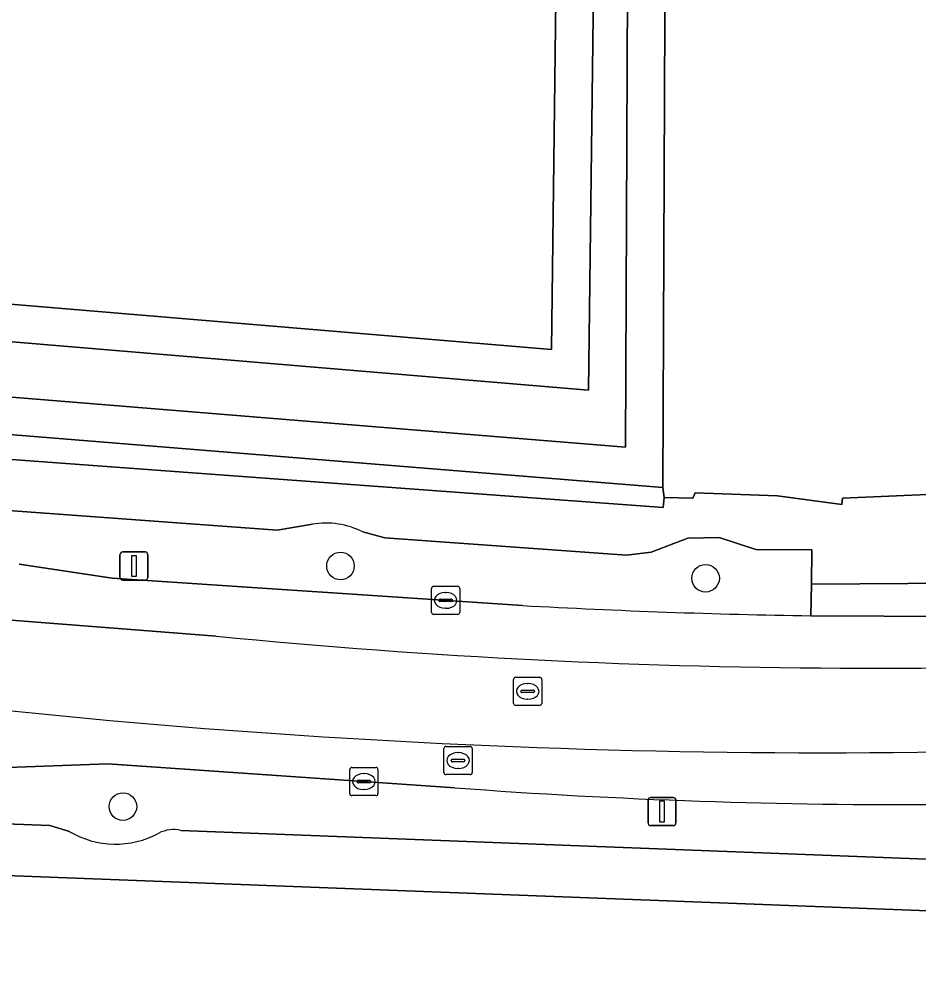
# Model space of a CAD drawing. Extents: x 161772 to 163126, y 383092 to 383917.
# Drawn here: x 162165.63 to 162197.53, y 383609.26 to 383643.14 of the extents above; entities that cross this region are included whole.
import ezdxf

# ---------------------------------------------------------------- set-up
doc = ezdxf.new("R2010")
doc.units = 0
for name, color, linetype in [('IMGEO_Boom', 7, 'Continuous'), ('IMGEO_Erf', 7, 'Continuous'), ('IMGEO_Groenvoorziening', 7, 'Continuous'), ('IMGEO_Kolk', 7, 'Continuous'), ('IMGEO_Lichtmast', 7, 'Continuous'), ('IMGEO_Oever', 7, 'Continuous'), ('IMGEO_Rijbaan_lokaal_gesloten', 7, 'Continuous'), ('IMGEO_Rioolput', 7, 'Continuous'), ('IMGEO_Voetpad_open', 7, 'Continuous'), ('IMGEO_Waterloop', 7, 'Continuous')]:
    doc.layers.add(name, color=color, linetype=linetype)

msp = doc.modelspace()

# ---------------------------------------------------------------- linework, layer by layer
at = {"layer": 'IMGEO_Boom'}
for centre in [(162177.024, 383623.752), (162189.97, 383623.317), (162169.309, 383615.222)]:
    msp.add_circle(centre, 0.489, dxfattribs=at)
at = {"layer": 'IMGEO_Erf'}
for points in [[(162080.448, 383713.029), (162085.976, 383637.643), (162098.282, 383636.429), (162098.697, 383636.397), (162103.033, 383636.068), (162103.584, 383636.026), (162130.34, 383635.966), (162184.511, 383631.429), (162184.936, 383665.798)], [(162200.049, 383704.489), (162188.646, 383671.026), (162188.45, 383626.533), (162188.5, 383626.178), (162189.516, 383626.162), (162189.607, 383626.341), (162192.525, 383626.242), (162194.801, 383625.929), (162194.823, 383626.159), (162198.383, 383626.312)], [(162256.802, 383617.115), (162235.499, 383613.996), (162220.638, 383611.986), (162215.124, 383611.45), (162209.591, 383611.164), (162207.733, 383611.15), (162147.874, 383613.435), (162147.922, 383611.875), (162148.101, 383611.783), (162148.022, 383611.65), (162151.864, 383611.306)]]:
    msp.add_lwpolyline(points, dxfattribs=at)
at = {"layer": 'IMGEO_Groenvoorziening'}
msp.add_lwpolyline([(162125.881, 383630.826), (162103.644, 383631.895), (162103.788, 383631.598), (162103.476, 383631.401), (162103.526, 383630.636), (162106.542, 383630.591), (162145.302, 383629.008), (162188.464, 383625.825), (162188.5, 383626.178), (162188.45, 383626.533), (162162.792, 383628.612)], close=True, dxfattribs=at)
for points in [[(162176.028, 383625.233), (162174.774, 383625.02), (162151.836, 383626.695), (162150.895, 383627.011)], [(162193.706, 383621.987), (162193.723, 383623.113), (162193.742, 383624.321), (162191.752, 383624.341), (162190.451, 383624.758), (162189.339, 383624.734), (162188.044, 383624.238), (162187.17, 383624.137), (162178.592, 383624.75), (162177.82, 383624.961)], [(162165.629, 383623.819), (162168.923, 383623.321), (162183.476, 383622.351)], [(162149.109, 383618.018), (162148.041, 383618.072), (162148.006, 383616.868), (162147.96, 383615.264), (162166.716, 383614.546), (162167.41, 383614.341)], [(162181.085, 383615.888), (162168.773, 383616.735), (162164.893, 383616.595)], [(162171.369, 383614.377), (162201.184, 383613.223), (162200.066, 383614.093), (162198.458, 383615.297)]]:
    msp.add_lwpolyline(points, dxfattribs=at)
for centre, radius, start, end in [((162176.506, 383622.343), 2.93, 63.35, 99.3884), ((162197.898, 383883.735), 261.782, 266.84189, 269.08248), ((162197.055, 383829.7), 214.407, 265.72839, 270.37491), ((162171.108, 383613.257), 1.15, 76.8978, 117.3879), ((162169.05, 383617.115), 3.223, 239.4057, 298.3165)]:
    msp.add_arc(centre, radius, start, end, dxfattribs=at)
at = {"layer": 'IMGEO_Kolk'}
for p, q in [((162180.252, 383622.107), (162180.252, 383622.959)), ((162180.327, 383623.033), (162181.179, 383623.033)), ((162181.253, 383622.959), (162181.253, 383622.107)), ((162180.511, 383622.527), (162180.511, 383622.539)), ((162180.554, 383622.576), (162180.952, 383622.576)), ((162180.74, 383622.813), (162180.765, 383622.813)), ((162180.995, 383622.539), (162180.995, 383622.527)), ((162180.949, 383622.49), (162180.551, 383622.49)), ((162180.763, 383622.253), (162180.738, 383622.253)), ((162181.179, 383622.033), (162180.327, 383622.033)), ((162177.353, 383615.684), (162177.353, 383616.536)), ((162177.428, 383616.61), (162178.28, 383616.61)), ((162178.354, 383616.536), (162178.354, 383615.684)), ((162177.612, 383616.104), (162177.612, 383616.116)), ((162177.655, 383616.153), (162178.053, 383616.153)), ((162177.841, 383616.39), (162177.866, 383616.39)), ((162178.096, 383616.116), (162178.096, 383616.104)), ((162178.05, 383616.067), (162177.652, 383616.067)), ((162177.864, 383615.83), (162177.839, 383615.83)), ((162178.28, 383615.61), (162177.428, 383615.61))]:
    msp.add_line(p, q, dxfattribs=at)
for points in [[(162180.252, 383622.107), (162180.252, 383622.959)], [(162180.327, 383623.033), (162181.179, 383623.033)], [(162181.253, 383622.959), (162181.253, 383622.107)], [(162181.179, 383622.033), (162180.327, 383622.033)], [(162177.353, 383615.684), (162177.353, 383616.536)], [(162177.428, 383616.61), (162178.28, 383616.61)], [(162178.354, 383616.536), (162178.354, 383615.684)], [(162178.28, 383615.61), (162177.428, 383615.61)]]:
    msp.add_lwpolyline(points, dxfattribs=at)
for centre, radius, start, end in [((162180.329, 383622.957), 0.0765, 91.552, 178.448), ((162180.329, 383622.957), 0.0765, 91.552, 178.448), ((162181.177, 383622.957), 0.0765, 1.552, 88.448), ((162181.177, 383622.957), 0.0765, 1.552, 88.448), ((162180.551, 383622.536), 0.0403, 85.8775, 175.7526), ((162180.548, 383622.526), 0.0366, 178.938, 274.7102), ((162180.952, 383622.533), 0.043, 264.8664, 352.4533), ((162180.956, 383622.538), 0.0386, 1.7309, 96.639), ((162180.329, 383622.109), 0.0765, 181.552, 268.448), ((162180.329, 383622.109), 0.0765, 181.552, 268.448), ((162181.177, 383622.109), 0.0765, 271.552, 358.448), ((162181.177, 383622.109), 0.0765, 271.552, 358.448), ((162177.43, 383616.534), 0.0765, 91.552, 178.448), ((162177.43, 383616.534), 0.0765, 91.552, 178.448), ((162178.278, 383616.534), 0.0765, 1.552, 88.448), ((162178.278, 383616.534), 0.0765, 1.552, 88.448), ((162177.652, 383616.113), 0.0403, 85.8775, 175.7526), ((162177.649, 383616.103), 0.0366, 178.938, 274.7102), ((162178.053, 383616.11), 0.043, 264.8664, 352.4533), ((162178.057, 383616.115), 0.0386, 1.7309, 96.639), ((162177.43, 383615.686), 0.0765, 181.552, 268.448), ((162177.43, 383615.686), 0.0765, 181.552, 268.448), ((162178.278, 383615.686), 0.0765, 271.552, 358.448), ((162178.278, 383615.686), 0.0765, 271.552, 358.448)]:
    msp.add_arc(centre, radius, start, end, dxfattribs=at)
for centre, major_axis, ratio, start_param, end_param in [((162180.739, 383622.533), (-0.387, 0.002), 0.722429, 4.712389, 7.853982), ((162180.764, 383622.533), (-0.39, 0.002), 0.717154, 1.570796, 4.712389), ((162177.84, 383616.11), (-0.387, 0.002), 0.722429, 4.712389, 7.853982), ((162177.865, 383616.11), (-0.39, 0.002), 0.717154, 1.570796, 4.712389)]:
    msp.add_ellipse(centre, major_axis=major_axis, ratio=ratio, start_param=start_param, end_param=end_param, dxfattribs=at)
at = {"layer": 'IMGEO_Lichtmast'}
for p, q in [((162169.305, 383624.25), (162170.095, 383624.25)), ((162170.095, 383624.25), (162169.305, 383624.25)), ((162169.205, 383623.35), (162169.205, 383624.15)), ((162169.205, 383624.15), (162169.205, 383623.35)), ((162170.195, 383624.15), (162170.195, 383623.35)), ((162170.195, 383623.35), (162170.195, 383624.15)), ((162170.095, 383623.25), (162169.305, 383623.25)), ((162169.305, 383623.25), (162170.095, 383623.25)), ((162187.931, 383614.646), (162187.931, 383615.446)), ((162187.931, 383615.446), (162187.931, 383614.646)), ((162188.031, 383615.546), (162188.821, 383615.546)), ((162188.821, 383615.546), (162188.031, 383615.546)), ((162188.921, 383615.446), (162188.921, 383614.646)), ((162188.921, 383614.646), (162188.921, 383615.446)), ((162188.821, 383614.546), (162188.031, 383614.546)), ((162188.031, 383614.546), (162188.821, 383614.546))]:
    msp.add_line(p, q, dxfattribs=at)
for points in [[(162169.625, 383624.125), (162169.775, 383624.125), (162169.775, 383623.375), (162169.625, 383623.375), (162169.625, 383624.125)], [(162188.351, 383615.421), (162188.501, 383615.421), (162188.501, 383614.671), (162188.351, 383614.671), (162188.351, 383615.421)]]:
    msp.add_lwpolyline(points, dxfattribs=at)
for centre, start, end in [((162169.305, 383624.15), 90, 180), ((162169.305, 383624.15), 90, 180), ((162170.095, 383624.15), 0, 90), ((162170.095, 383624.15), 360, 90), ((162169.305, 383623.35), 180, 270), ((162169.305, 383623.35), 180, 270), ((162170.095, 383623.35), 270, 0), ((162170.095, 383623.35), 270, 0), ((162188.031, 383615.446), 90, 180), ((162188.031, 383615.446), 90, 180), ((162188.821, 383615.446), 0, 90), ((162188.821, 383615.446), 360, 90), ((162188.031, 383614.646), 180, 270), ((162188.031, 383614.646), 180, 270), ((162188.821, 383614.646), 270, 0), ((162188.821, 383614.646), 270, 0)]:
    msp.add_arc(centre, 0.1, start, end, dxfattribs=at)
at = {"layer": 'IMGEO_Oever'}
for points in [[(162061.682, 383732.228), (162061.774, 383732.129), (162061.889, 383731.995), (162062.028, 383731.825), (162064.185, 383722.222), (162078.392, 383723.387), (162079.807, 383712.962), (162085.373, 383637.055), (162098.226, 383635.787), (162098.476, 383635.768), (162103.081, 383634.736), (162103.532, 383634.702), (162130.283, 383634.642), (162185.818, 383629.99), (162186.264, 383666.029)], [(162184.936, 383665.798), (162184.511, 383631.429), (162130.34, 383635.966), (162103.584, 383636.026), (162103.033, 383636.068), (162098.697, 383636.397), (162098.282, 383636.429), (162085.976, 383637.643), (162080.448, 383713.029)], [(161995.228, 383628.585), (161995.231, 383628.491), (161995.518, 383628.503), (161995.846, 383628.516), (161995.829, 383628.935), (161995.986, 383628.94), (162000, 383629.155), (162032.614, 383630.906), (162032.629, 383630.526), (162033.244, 383630.551), (162038.308, 383630.755), (162038.713, 383630.771), (162038.923, 383630.78), (162038.903, 383631.269), (162056.449, 383631.854), (162098.127, 383632.415), (162098.535, 383632.377), (162103.242, 383631.932), (162103.644, 383631.895), (162125.881, 383630.826), (162162.792, 383628.612), (162188.45, 383626.533), (162188.646, 383671.026), (162200.049, 383704.489)], [(162187.322, 383671.248), (162187.132, 383627.969), (162162.885, 383629.933), (162125.952, 383632.149), (162103.737, 383633.217), (162103.365, 383633.251), (162103.201, 383633.261), (162098.382, 383633.037), (162098.153, 383633.06), (162056.434, 383632.498)]]:
    msp.add_lwpolyline(points, dxfattribs=at)
at = {"layer": 'IMGEO_Rijbaan_lokaal_gesloten'}
for points in [[(162172.612, 383621.263), (162161.863, 383622.107), (162157.781, 383622.355), (162128.436, 383623.844), (162098.139, 383624.416), (162068.4, 383624.107), (162053.878, 383623.543), (161998.287, 383620.924), (161992.22, 383620.699), (161986.306, 383620.651), (161978.247, 383620.812), (161980.603, 383616.653), (161983.748, 383617.015), (161992.356, 383617.668), (161998.443, 383617.898), (162047.418, 383620.219)], [(162183.476, 383622.351), (162168.923, 383623.321), (162165.629, 383623.819)], [(162161.863, 383622.107), (162172.612, 383621.263)], [(162207.717, 383622.14), (162198.909, 383621.956), (162193.706, 383621.987)], [(162164.893, 383616.595), (162168.773, 383616.735), (162181.085, 383615.888)]]:
    msp.add_lwpolyline(points, dxfattribs=at)
for centre, radius, start, end in [((162197.898, 383883.735), 261.782, 266.84189, 269.08248), ((162196.013, 383862.02), 241.892, 264.44839, 275.296), ((162196.013, 383862.02), 241.892, 264.44839, 275.296), ((162194.259, 383899.063), 281.932, 263.9704, 274.94108), ((162194.259, 383899.063), 281.932, 263.9704, 274.94108), ((162197.055, 383829.7), 214.407, 265.72839, 270.37491)]:
    msp.add_arc(centre, radius, start, end, dxfattribs=at)
at = {"layer": 'IMGEO_Rioolput'}
for p, q in [((162183.237, 383619.807), (162184.089, 383619.807)), ((162183.162, 383618.881), (162183.162, 383619.733)), ((162183.65, 383619.587), (162183.675, 383619.587)), ((162184.163, 383619.733), (162184.163, 383618.881)), ((162183.421, 383619.301), (162183.421, 383619.313)), ((162183.859, 383619.264), (162183.461, 383619.264)), ((162183.464, 383619.35), (162183.862, 383619.35)), ((162183.905, 383619.313), (162183.905, 383619.301)), ((162184.089, 383618.807), (162183.237, 383618.807)), ((162183.673, 383619.027), (162183.648, 383619.027)), ((162180.693, 383616.429), (162180.693, 383617.281)), ((162180.768, 383617.355), (162181.62, 383617.355)), ((162181.181, 383617.135), (162181.206, 383617.135)), ((162181.694, 383617.281), (162181.694, 383616.429)), ((162180.952, 383616.849), (162180.952, 383616.861)), ((162181.39, 383616.812), (162180.992, 383616.812)), ((162180.995, 383616.898), (162181.393, 383616.898)), ((162181.436, 383616.861), (162181.436, 383616.849)), ((162181.204, 383616.575), (162181.179, 383616.575)), ((162181.62, 383616.355), (162180.768, 383616.355))]:
    msp.add_line(p, q, dxfattribs=at)
for points in [[(162183.237, 383619.807), (162184.089, 383619.807)], [(162183.162, 383618.881), (162183.162, 383619.733)], [(162184.163, 383619.733), (162184.163, 383618.881)], [(162184.089, 383618.807), (162183.237, 383618.807)], [(162180.693, 383616.429), (162180.693, 383617.281)], [(162180.768, 383617.355), (162181.62, 383617.355)], [(162181.694, 383617.281), (162181.694, 383616.429)], [(162181.62, 383616.355), (162180.768, 383616.355)]]:
    msp.add_lwpolyline(points, dxfattribs=at)
for centre, radius, start, end in [((162183.239, 383619.731), 0.0765, 91.552, 178.448), ((162183.239, 383619.731), 0.0765, 91.552, 178.448), ((162184.087, 383619.731), 0.0765, 1.552, 88.448), ((162184.087, 383619.731), 0.0765, 1.552, 88.448), ((162183.461, 383619.31), 0.0403, 85.8775, 175.7526), ((162183.458, 383619.3), 0.0366, 178.938, 274.7102), ((162183.862, 383619.307), 0.043, 264.8664, 352.4533), ((162183.866, 383619.312), 0.0386, 1.7309, 96.639), ((162183.239, 383618.883), 0.0765, 181.552, 268.448), ((162183.239, 383618.883), 0.0765, 181.552, 268.448), ((162184.087, 383618.883), 0.0765, 271.552, 358.448), ((162184.087, 383618.883), 0.0765, 271.552, 358.448), ((162180.77, 383617.279), 0.0765, 91.552, 178.448), ((162180.77, 383617.279), 0.0765, 91.552, 178.448), ((162181.618, 383617.279), 0.0765, 1.552, 88.448), ((162181.618, 383617.279), 0.0765, 1.552, 88.448), ((162180.992, 383616.858), 0.0403, 85.8775, 175.7526), ((162180.989, 383616.848), 0.0366, 178.938, 274.7102), ((162181.393, 383616.855), 0.043, 264.8664, 352.4533), ((162181.397, 383616.86), 0.0386, 1.7309, 96.639), ((162180.77, 383616.431), 0.0765, 181.552, 268.448), ((162180.77, 383616.431), 0.0765, 181.552, 268.448), ((162181.618, 383616.431), 0.0765, 271.552, 358.448), ((162181.618, 383616.431), 0.0765, 271.552, 358.448)]:
    msp.add_arc(centre, radius, start, end, dxfattribs=at)
for centre, major_axis, ratio, start_param, end_param in [((162183.649, 383619.307), (-0.387, 0.002), 0.722429, 4.712389, 7.853982), ((162183.674, 383619.307), (-0.39, 0.002), 0.717154, 1.570796, 4.712389), ((162181.18, 383616.855), (-0.387, 0.002), 0.722429, 4.712389, 7.853982), ((162181.205, 383616.855), (-0.39, 0.002), 0.717154, 1.570796, 4.712389)]:
    msp.add_ellipse(centre, major_axis=major_axis, ratio=ratio, start_param=start_param, end_param=end_param, dxfattribs=at)
at = {"layer": 'IMGEO_Voetpad_open'}
for points in [[(162198.383, 383626.312), (162194.823, 383626.159), (162194.801, 383625.929), (162192.525, 383626.242), (162189.607, 383626.341), (162189.516, 383626.162), (162188.5, 383626.178), (162188.464, 383625.825), (162145.302, 383629.008), (162106.542, 383630.591), (162103.526, 383630.636), (162098.102, 383630.717), (162080.095, 383630.985), (162066.427, 383630.832), (162051.074, 383630.279)], [(162150.895, 383627.011), (162151.836, 383626.695), (162174.774, 383625.02), (162176.028, 383625.233)], [(162177.82, 383624.961), (162178.592, 383624.75), (162187.17, 383624.137), (162188.044, 383624.238), (162189.339, 383624.734), (162190.451, 383624.758), (162191.752, 383624.341), (162193.742, 383624.321), (162193.723, 383623.113), (162198.856, 383623.144), (162198.8, 383624.389), (162201.358, 383624.472), (162201.974, 383624.607)], [(162167.41, 383614.341), (162166.716, 383614.546), (162147.96, 383615.264), (162148.006, 383616.868), (162141.683, 383617.193), (162141.616, 383615.464), (162130.68, 383615.816), (162130.865, 383618.906), (162126.382, 383619.076), (162126.313, 383617.613)], [(161974.971, 383611.987), (161969.208, 383609.918), (161975.769, 383609.255), (162011.076, 383611.048), (162013.653, 383611.179), (162035.29, 383612.278), (162042.37, 383612.6), (162052.195, 383612.96), (162100.602, 383614.145), (162107.088, 383614.213), (162115.474, 383614.301), (162141.57, 383613.652), (162147.874, 383613.435), (162207.733, 383611.15), (162209.591, 383611.164), (162215.124, 383611.45), (162220.638, 383611.986), (162235.499, 383613.996), (162256.802, 383617.115), (162262.641, 383617.973)], [(162214.08, 383612.823), (162213.033, 383612.815), (162212.917, 383614.656), (162207, 383614.324), (162201.227, 383614.132), (162200.066, 383614.093), (162201.184, 383613.223), (162171.369, 383614.377)]]:
    msp.add_lwpolyline(points, dxfattribs=at)
msp.add_lwpolyline([(162193.706, 383621.987), (162198.909, 383621.956), (162198.856, 383623.144), (162193.723, 383623.113)], close=True, dxfattribs=at)
for centre, radius, start, end in [((162176.506, 383622.343), 2.93, 63.35, 99.3884), ((162171.108, 383613.257), 1.15, 76.8978, 117.3879), ((162169.05, 383617.115), 3.223, 239.4057, 298.3165)]:
    msp.add_arc(centre, radius, start, end, dxfattribs=at)
at = {"layer": 'IMGEO_Waterloop'}
for points in [[(162186.264, 383666.029), (162185.818, 383629.99), (162130.283, 383634.642), (162103.532, 383634.702), (162103.081, 383634.736), (162098.476, 383635.768), (162098.226, 383635.787), (162085.373, 383637.055), (162079.807, 383712.962), (162078.392, 383723.387), (162064.185, 383722.222), (162062.028, 383731.825), (162061.889, 383731.995), (162061.774, 383732.129), (162061.682, 383732.228)], [(162056.434, 383632.498), (162098.153, 383633.06), (162098.382, 383633.037), (162103.201, 383633.261), (162103.365, 383633.251), (162103.737, 383633.217), (162125.952, 383632.149), (162162.885, 383629.933), (162187.132, 383627.969), (162187.322, 383671.248)]]:
    msp.add_lwpolyline(points, dxfattribs=at)

doc.saveas('drawing.dxf')
